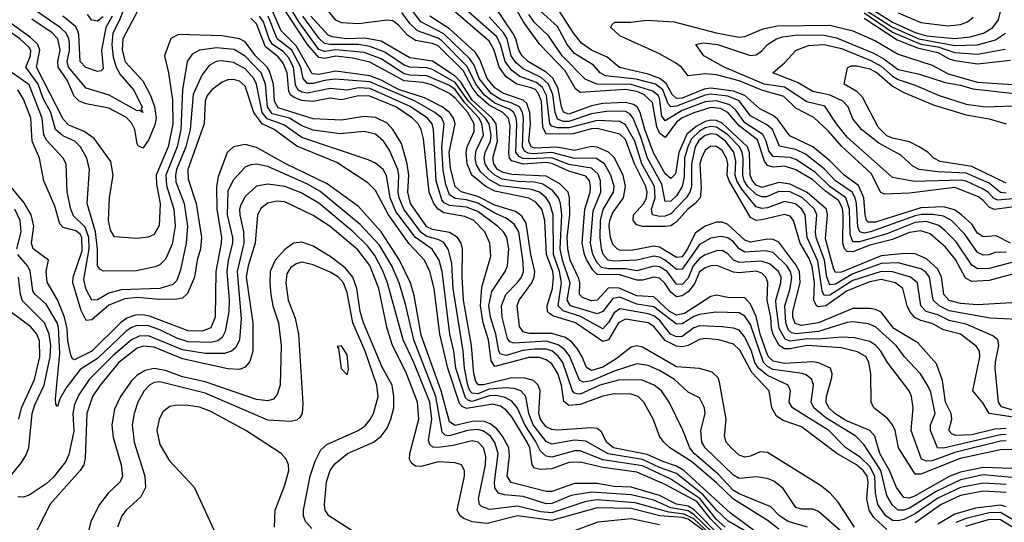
# Model space of a CAD drawing. Header units: inches. Extents: x 884549 to 1028252, y 526810 to 653624.
# Tile 1032 of 1056: x 1011536 to 1015004, y 637547 to 639317. Entities that reach past the tile are written whole.
import ezdxf

# ---------------------------------------------------------------- set-up
doc = ezdxf.new("R2010")
doc.units = ezdxf.units.IN
doc.header["$MEASUREMENT"] = 0
doc.layers.add('B0613', color=7, linetype='Continuous')

msp = doc.modelspace()

# ---------------------------------------------------------------- linework, layer by layer
at = {"layer": 'B0613', "color": 5}
for points, elevation in [([(1011908.8, 639370), (1011887.3, 639312.7), (1011864.9, 639270), (1011860.8, 639230), (1011865.5, 639185.5), (1011875.8, 639150), (1011890, 639124.4), (1011937.4, 639070), (1011967.5, 639010), (1011964.4, 639004.4), (1011970.1, 638989.9), (1011957.9, 638997.9), (1011950, 638995.8), (1011851.4, 639051.4), (1011770, 639076.3), (1011708.5, 639150), (1011703.7, 639170), (1011711.9, 639208.1), (1011712.1, 639232), (1011710.1, 639250.1), (1011700.7, 639270), (1011678.8, 639290), (1011591.9, 639350)], 2360), ([(1014590, 637522), (1014544.3, 637564.3), (1014528.2, 637590), (1014520.2, 637630), (1014525, 637690), (1014520.4, 637710), (1014508.4, 637728.4), (1014483.2, 637750), (1014414, 637790), (1014290, 637883.5), (1014225.4, 637905.4), (1014201.4, 637921.4), (1014185.5, 637950), (1014176.2, 638010), (1014114.8, 638074.8), (1014073, 638153), (1014050, 638174.6), (1013998.5, 638190), (1013950, 638194.4), (1013930, 638190.4), (1013890, 638170), (1013870, 638165.7), (1013850, 638167.5), (1013810, 638187.3), (1013770, 638236.5), (1013750, 638249.6), (1013670, 638263), (1013644.9, 638250), (1013610, 638190), (1013590, 638184.2), (1013493.9, 638250), (1013414.5, 638274.5), (1013402.3, 638282.3), (1013395.2, 638290), (1013394.6, 638310), (1013412.6, 638370), (1013416.6, 638410), (1013414.2, 638430), (1013391.8, 638490), (1013385.6, 638610), (1013374.9, 638650), (1013354.3, 638674.3), (1013329.2, 638689.2), (1013210, 638712.8), (1013178, 638730), (1013129.3, 638769.4), (1013112.7, 638810), (1013109, 638850), (1013112.6, 638870), (1013136.7, 638923.3), (1013136.4, 638950), (1013114.1, 638990), (1013070, 639040.7), (1013050, 639057.5), (1012987.5, 639087.5), (1012955.8, 639095.8), (1012890, 639102.4), (1012770, 639167.6), (1012710, 639181.9), (1012650, 639188.6), (1012610, 639180.8), (1012590, 639184), (1012550.4, 639230), (1012454.5, 639374.5)], 2280), ([(1015010, 637680), (1014930, 637685.4), (1014850, 637669.3), (1014770, 637631.7), (1014690, 637577), (1014650, 637557.2), (1014630, 637551.9), (1014610, 637553.2), (1014587.2, 637570), (1014558.5, 637610), (1014550.8, 637650), (1014548.4, 637710), (1014530, 637744.2), (1014496.2, 637776.3), (1014445.5, 637810), (1014385.6, 637870), (1014257.8, 637950), (1014246.5, 637970), (1014250.4, 638010), (1014242.4, 638030), (1014170, 638064), (1014138.3, 638090), (1014125.8, 638110), (1014113.6, 638150), (1014090, 638199.2), (1014070, 638223.7), (1014050, 638231), (1014010, 638236.1), (1013930, 638239.2), (1013910, 638232.5), (1013870, 638201.7), (1013850, 638200.1), (1013828, 638210), (1013790, 638259.1), (1013770, 638274.3), (1013750, 638281.8), (1013650, 638299.1), (1013630, 638285.4), (1013610, 638250.7), (1013590, 638228.9), (1013511.5, 638271.5), (1013450, 638291.5), (1013432.8, 638310), (1013444.6, 638390), (1013438, 638430), (1013416.7, 638490), (1013415, 638630), (1013403.4, 638670), (1013390.2, 638690.2), (1013367.3, 638710), (1013339.3, 638719.3), (1013230, 638732.1), (1013191.9, 638751.9), (1013160.1, 638780.1), (1013145.6, 638805.6), (1013140.8, 638830), (1013143.6, 638856.4), (1013170.3, 638910), (1013164.5, 638950), (1013154, 638970), (1013104.3, 639024.3), (1013070, 639071), (1013050, 639085), (1012970, 639119.9), (1012910, 639121.4), (1012890, 639126.3), (1012810, 639178.8), (1012750, 639201.3), (1012650, 639210.8), (1012610, 639204.9), (1012590, 639212), (1012520, 639310), (1012477.9, 639377.9)], 2260), ([(1015030, 637803.6), (1014990, 637802.5), (1014848.3, 637771.8), (1014710, 637716.8), (1014690, 637716.7), (1014631.2, 637810), (1014619.9, 637870), (1014610.6, 637890.6), (1014592.6, 637912.6), (1014544.3, 637950), (1014535.5, 637970), (1014533.4, 638070), (1014527, 638110), (1014517.3, 638130), (1014487.4, 638147.4), (1014430, 638161.9), (1014310, 638170.1), (1014250, 638158), (1014230, 638158.3), (1014211.4, 638170), (1014190, 638208.8), (1014184.3, 638230), (1014181.8, 638270), (1014168.6, 638330), (1014171.3, 638391.3), (1014164.6, 638410), (1014150, 638424.2), (1014130, 638431.5), (1014070, 638426.1), (1014050, 638428.4), (1013991.8, 638451.8), (1013970, 638450.6), (1013950, 638443.7), (1013930.8, 638429.2), (1013912.5, 638387.5), (1013890, 638359.2), (1013870, 638345.2), (1013850, 638341.6), (1013830, 638357.7), (1013808.8, 638388.8), (1013790, 638407.1), (1013770, 638410.2), (1013730, 638399.6), (1013710, 638399.8), (1013650, 638418.2), (1013570, 638420.4), (1013555.4, 638435.4), (1013533, 638473), (1013525.2, 638490), (1013517.8, 638530), (1013526.9, 638650), (1013545.8, 638710), (1013547.2, 638730), (1013543.1, 638750), (1013530, 638765.7), (1013470, 638784.3), (1013410, 638811), (1013390, 638813.9), (1013310, 638808.9), (1013270, 638820.5), (1013260.9, 638830), (1013258.7, 638850), (1013263.6, 638943.6), (1013258.2, 638970), (1013237.7, 638990), (1013190, 639015.7), (1013151.2, 639050), (1013130, 639078.8), (1013098.3, 639138.4), (1013010, 639224.6), (1012990, 639233.2), (1012930, 639243.4), (1012902.6, 639262.7), (1012870, 639298.1), (1012850, 639312.7), (1012830, 639315.8), (1012730, 639303.1), (1012670, 639306.7), (1012650, 639315.5), (1012607.3, 639367.3)], 2180), ([(1015010, 637856.5), (1014990, 637855.8), (1014790, 637808.4), (1014769.1, 637809.1), (1014743.5, 637870), (1014744.2, 637890), (1014760.2, 637930), (1014745.2, 638005.2), (1014733.9, 638030), (1014709.2, 638070), (1014653, 638130), (1014623.3, 638170), (1014550, 638235.5), (1014526.2, 638246.2), (1014470, 638253.3), (1014450, 638250.7), (1014350, 638218.8), (1014270, 638211.5), (1014254.7, 638214.7), (1014244, 638224), (1014234.2, 638250), (1014230.7, 638309.3), (1014250.3, 638370), (1014256.2, 638410), (1014251.3, 638430), (1014238.5, 638450), (1014190, 638497.2), (1014163.4, 638503.4), (1014090, 638498.1), (1014070.4, 638510.4), (1014050, 638534.6), (1014030, 638548.6), (1014006.2, 638553.8), (1013970, 638548.2), (1013930, 638525.2), (1013870, 638439), (1013850, 638438), (1013810, 638470.8), (1013790, 638480.8), (1013770, 638484.3), (1013710, 638469.8), (1013630, 638466.9), (1013608.3, 638470), (1013591.6, 638490), (1013585.4, 638510), (1013580.5, 638550), (1013581.4, 638610), (1013591.7, 638648.3), (1013627.5, 638710), (1013629.7, 638730), (1013618.5, 638770), (1013595.9, 638810), (1013565.7, 638830), (1013490, 638827.8), (1013410, 638849), (1013345.2, 638845.2), (1013327, 638847), (1013314.2, 638854.2), (1013307.1, 638870), (1013310.6, 638970.6), (1013307.1, 638990), (1013296.6, 639010), (1013270, 639023.8), (1013230, 639036), (1013197.3, 639057.3), (1013154.6, 639110), (1013136.8, 639156.8), (1013120.2, 639180.2), (1013030, 639267.3), (1012949.2, 639309.2), (1012897.8, 639377.8)], 2140), ([(1015117.3, 637917.3), (1014994.4, 637954.4), (1014983.5, 637970), (1014972.1, 638090), (1014972.3, 638112.3), (1014984.4, 638170), (1014981.6, 638190), (1014963.6, 638203.6), (1014870, 638245.5), (1014810, 638257.6), (1014770, 638277.4), (1014729.1, 638290), (1014709.5, 638310), (1014698.6, 638390), (1014673, 638410), (1014610, 638428.8), (1014570, 638430.8), (1014470, 638398.5), (1014390, 638347.5), (1014370, 638345.4), (1014361.9, 638361.9), (1014347, 638467), (1014309.2, 638550), (1014302.1, 638630), (1014291.3, 638650), (1014268.8, 638668.8), (1014230, 638677.1), (1014170, 638654.3), (1014150, 638651.9), (1014130, 638658.1), (1014079.9, 638719.9), (1014061.6, 638750), (1014056.6, 638770), (1014058.8, 638818.9), (1014051, 638851), (1014021.7, 638890), (1013990, 638912.9), (1013970, 638915.2), (1013950, 638909.6), (1013928.1, 638891.9), (1013915.3, 638870), (1013901.9, 638810), (1013902.7, 638730), (1013896.6, 638710), (1013883.2, 638690), (1013830, 638633.6), (1013810, 638625.4), (1013790, 638623.6), (1013764.5, 638630), (1013761, 638650), (1013774.9, 638690), (1013772.2, 638730), (1013727.7, 638810), (1013702.8, 638890), (1013670, 638946.7), (1013650, 638958.4), (1013570, 638962.5), (1013470, 638936.5), (1013430, 638936), (1013410, 638942.2), (1013403.7, 638950), (1013391.8, 639050), (1013378.1, 639078.1), (1013356.1, 639096.1), (1013297.4, 639117.4), (1013270, 639138), (1013246.3, 639170), (1013230.1, 639230.1), (1013216.5, 639256.5), (1013089.2, 639370)], 2060), ([(1015090, 638324.1), (1014910, 638312.6), (1014850, 638317.6), (1014810, 638328.3), (1014791, 638350), (1014782.7, 638410), (1014770, 638438.3), (1014730, 638474.7), (1014690, 638493.1), (1014654.1, 638494.1), (1014570, 638485.3), (1014430, 638428), (1014410, 638427), (1014402.1, 638442.1), (1014374, 638546), (1014381.7, 638630), (1014377.7, 638650), (1014309.1, 638709.1), (1014250, 638738.5), (1014210, 638744.4), (1014150, 638725.7), (1014130, 638735), (1014117.6, 638750), (1014109.5, 638770), (1014107, 638850), (1014099.5, 638870), (1014010, 638952.3), (1013990, 638961.8), (1013970, 638963.5), (1013950, 638958.9), (1013918.4, 638941.6), (1013885.9, 638914.1), (1013857.7, 638850), (1013845.7, 638774.3), (1013830, 638758), (1013810, 638774.9), (1013768.5, 638848.5), (1013737.9, 638930), (1013721.2, 638990), (1013710.5, 639010), (1013698.1, 639018.1), (1013670, 639025.8), (1013590, 639022), (1013550, 639013.4), (1013470, 638984.8), (1013451.8, 638991.8), (1013444.4, 639010), (1013433.2, 639073.2), (1013414.9, 639110), (1013390, 639132), (1013328.6, 639168.6), (1013305.6, 639190), (1013294, 639210), (1013283.8, 639250), (1013273.6, 639270), (1013210, 639363.7)], 2020), ([(1015050, 638426), (1014950, 638398.4), (1014890, 638394.9), (1014867.4, 638407.4), (1014832.3, 638472.3), (1014796.5, 638516.5), (1014742.7, 638562.7), (1014710, 638573.8), (1014670, 638567.3), (1014610, 638543.4), (1014530, 638523.1), (1014470, 638499.2), (1014450, 638500.9), (1014441.3, 638510), (1014434.9, 638530), (1014436.6, 638630), (1014433.6, 638653.6), (1014420.2, 638680.2), (1014373.7, 638713.7), (1014330, 638753.1), (1014270, 638788.7), (1014230, 638801.4), (1014190, 638797.7), (1014170, 638803.4), (1014159.4, 638819.4), (1014134.2, 638894.2), (1014070, 638943), (1014030, 638990.1), (1014004.4, 639004.4), (1013970, 639008), (1013910.5, 638989.5), (1013870, 638971.2), (1013850, 638956.6), (1013810, 638902.5), (1013790, 638917.5), (1013780.2, 638940.2), (1013765.5, 639025.5), (1013733.9, 639053.9), (1013710, 639064.7), (1013670, 639070.9), (1013510, 639060.4), (1013494.2, 639074.2), (1013457.6, 639137.6), (1013368.4, 639230), (1013310, 639310.5), (1013276.5, 639370)], 1980), ([(1015025.9, 638530), (1014975.8, 638555.8), (1014930, 638552.6), (1014910, 638565.4), (1014890, 638596.6), (1014853.7, 638630), (1014828.1, 638648.1), (1014790, 638658.5), (1014710, 638654.2), (1014550, 638603.9), (1014524.1, 638604.1), (1014518.4, 638610), (1014513.6, 638630), (1014509.2, 638690), (1014490, 638733.3), (1014439.7, 638770), (1014390, 638820.2), (1014330, 638870), (1014248.7, 638908.7), (1014206.3, 638966.3), (1014190, 638979.5), (1014143, 639003), (1014090, 639050), (1014050, 639065.6), (1013970, 639076.2), (1013947, 639073), (1013870, 639041.3), (1013850, 639039.5), (1013834.2, 639054.2), (1013812.9, 639092.9), (1013790.3, 639110.3), (1013750, 639125.7), (1013648.9, 639148.9), (1013605.5, 639185.5), (1013550, 639210.4), (1013514.8, 639234.8), (1013488.3, 639268.3), (1013410.8, 639390)], 1920), ([(1014470, 639380.4), (1014610, 639291.2), (1014702.6, 639250), (1014830, 639226.4), (1014910, 639228.5), (1014973.2, 639246.8), (1015007.9, 639270)], 1960), ([(1014483.6, 639390), (1014610, 639309), (1014690, 639271.7), (1014730, 639260.4), (1014830, 639250.5), (1014883.5, 639256.5), (1014930.1, 639269.9), (1014963.3, 639290), (1014983.5, 639316.5), (1015001.1, 639390)], 1980), ([(1011952.5, 639350), (1011900.2, 639250), (1011897.4, 639210), (1011908.3, 639168.3), (1011970, 639101.9), (1011997.5, 639050), (1012011.4, 639011.4), (1012016.6, 638970), (1012012.9, 638947.1), (1011990, 638892.5), (1011970, 638865.2), (1011953.4, 638873.4), (1011950, 638879.6), (1011941.4, 638930), (1011931.8, 638951.8), (1011912.8, 638972.8), (1011850, 639005.3), (1011770, 639020.6), (1011746.1, 639030), (1011727.9, 639047.9), (1011704, 639104), (1011672.4, 639150), (1011670.3, 639170), (1011678.5, 639210), (1011670.9, 639250), (1011651.4, 639271.4), (1011579.6, 639319.6)], 2380), ([(1011862, 639330), (1011839.6, 639290), (1011824.8, 639210), (1011830, 639144.7), (1011823.1, 639136.9), (1011810, 639135.2), (1011769.4, 639149.4), (1011750, 639170), (1011744.9, 639264.9), (1011740.3, 639280.3), (1011733, 639293), (1011688.7, 639330)], 2340), ([(1011830, 639327.2), (1011810, 639312.5), (1011790, 639315.3), (1011775.6, 639335.6)], 2320), ([(1014310.4, 637530.4), (1014243.1, 637550), (1014212.8, 637570), (1014182.1, 637602.1), (1014070, 637647.2), (1014050, 637659.1), (1013996.7, 637716.7), (1013911.7, 637790), (1013896.4, 637810), (1013871.9, 637871.9), (1013823.5, 637970), (1013796.8, 638010), (1013770.6, 638030.6), (1013728.1, 638048.1), (1013650, 638048.8), (1013579.4, 638030), (1013510, 637998), (1013499.7, 637999.7), (1013490, 638001.8), (1013483.6, 638010), (1013449.2, 638110), (1013432.7, 638132.7), (1013410.6, 638150.6), (1013390, 638156.7), (1013350, 638157.5), (1013308.1, 638151.9), (1013250, 638135.2), (1013230, 638139.1), (1013223.8, 638150), (1013213.8, 638210), (1013194.8, 638270), (1013189.1, 638310.9), (1013199.7, 638360.3), (1013246.2, 638430), (1013254, 638450), (1013259.3, 638510), (1013252.1, 638550), (1013240.1, 638570), (1013219.3, 638590), (1013150, 638642.3), (1013110, 638656.9), (1013050, 638662.5), (1013031.8, 638671.8), (1013023.2, 638683.2), (1013003.4, 638750), (1012993.3, 638930), (1012988.6, 638950), (1012972.7, 638970), (1012911.8, 639011.8), (1012770, 639075.2), (1012730, 639077.3), (1012689.5, 639069.5), (1012630, 639075.4), (1012550, 639058), (1012530, 639061.7), (1012515.6, 639070), (1012507.6, 639087.6), (1012500.3, 639150), (1012483.5, 639183.5), (1012464.8, 639204.8), (1012427, 639230), (1012414.5, 639250), (1012395.3, 639310), (1012381.5, 639330)], 2360), ([(1014435.2, 637510), (1014350, 637585.8), (1014330, 637592.9), (1014290, 637593.5), (1014270, 637599.9), (1014225.7, 637665.7), (1014192.3, 637692.3), (1014170, 637701.2), (1014130, 637707.6), (1014070, 637701.6), (1014050, 637713.2), (1013950, 637808.9), (1013939.1, 637830), (1013935.5, 637870), (1013950.3, 637930), (1013947.7, 637950), (1013930, 637985.5), (1013890, 638005.9), (1013842.2, 638050), (1013790, 638081.5), (1013750, 638099.2), (1013710, 638105.8), (1013630, 638079.5), (1013550, 638045.5), (1013520.9, 638040.9), (1013507.6, 638047.6), (1013472.9, 638132.9), (1013455.4, 638155.4), (1013432.5, 638172.5), (1013390, 638185), (1013277.5, 638177.5), (1013262.3, 638182.3), (1013254.4, 638194.4), (1013235.6, 638270), (1013233.4, 638310), (1013248.6, 638350), (1013290, 638392), (1013303.8, 638410), (1013311, 638429), (1013310, 638463), (1013294, 638570), (1013277.4, 638597.4), (1013250, 638618.4), (1013210, 638635.3), (1013150, 638671.5), (1013110, 638683.3), (1013070, 638687.4), (1013050, 638700.7), (1013036.8, 638736.8), (1013027.5, 638787.5), (1013023.6, 638870), (1013031.8, 638950), (1013022.8, 638970), (1012998.8, 638990), (1012928.9, 639030), (1012770, 639098.1), (1012647.8, 639107.8), (1012610, 639103.4), (1012570, 639092.1), (1012550, 639092.2), (1012534.2, 639110), (1012527, 639150), (1012494.7, 639210), (1012443.5, 639250), (1012411.2, 639330)], 2340), ([(1014476.5, 637530), (1014418.6, 637618.6), (1014390.3, 637650.3), (1014356.8, 637676.8), (1014170, 637793.5), (1014144.2, 637795.8), (1014110, 637780.2), (1014090, 637776.8), (1014070, 637784.1), (1014041.6, 637810), (1014024.4, 637830), (1014019, 637850), (1014024.9, 637910), (1014001.1, 638041.1), (1013995.7, 638055.7), (1013975.6, 638075.6), (1013930, 638088.6), (1013850, 638094.6), (1013730, 638163.4), (1013710, 638168.7), (1013690, 638164.5), (1013637.3, 638122.7), (1013590, 638093.4), (1013550, 638081.3), (1013532.7, 638092.7), (1013517.8, 638130), (1013499.8, 638159.8), (1013481.3, 638181.3), (1013458.1, 638198.1), (1013410, 638211.6), (1013332, 638212), (1013310, 638217.6), (1013296.3, 638236.3), (1013288.7, 638310), (1013294.9, 638330), (1013339.8, 638390), (1013348.3, 638410), (1013350.3, 638430), (1013336.6, 638490), (1013320.5, 638600.5), (1013304.9, 638624.9), (1013282.2, 638642.2), (1013210, 638664.5), (1013150, 638695.1), (1013091.2, 638711.2), (1013070.6, 638730), (1013053.9, 638793.9), (1013048.8, 638850), (1013070.1, 638950), (1013064.4, 638970), (1013050.5, 638990), (1013024.2, 639010), (1012961.7, 639041.7), (1012870, 639071.1), (1012810, 639104.1), (1012770, 639119.2), (1012650, 639136.2), (1012590, 639124.2), (1012566.3, 639126.3), (1012510, 639224.7), (1012457.8, 639277.8), (1012427.2, 639347.2)], 2320), ([(1015030, 637705.3), (1014930, 637713.8), (1014850, 637697.2), (1014763.8, 637656.2), (1014670, 637597.1), (1014650, 637589.7), (1014629.9, 637590), (1014610, 637607.1), (1014590, 637641.8), (1014569, 637730), (1014510, 637820.6), (1014481.1, 637850), (1014375, 637915), (1014333.4, 637950), (1014323.4, 637970), (1014332.4, 638030), (1014325.5, 638050), (1014306.4, 638066.4), (1014291.8, 638071.8), (1014190, 638085.4), (1014170, 638096.2), (1014156.4, 638110), (1014110, 638243.4), (1014090, 638273.2), (1014070, 638285.3), (1013987.5, 638287.5), (1013930, 638279.2), (1013910, 638272), (1013870, 638246), (1013850, 638244.5), (1013770, 638306.4), (1013710, 638315.8), (1013650, 638340.5), (1013624.7, 638335.3), (1013590, 638289.4), (1013570, 638281), (1013476.5, 638310), (1013464, 638330), (1013475.5, 638390), (1013447.9, 638470), (1013440.2, 638510), (1013446, 638630), (1013441.2, 638670), (1013434.1, 638690), (1013414.5, 638714.5), (1013378.5, 638738.5), (1013350, 638745.3), (1013290, 638747), (1013235.8, 638755.8), (1013209.3, 638769.3), (1013188.6, 638788.6), (1013175.5, 638810), (1013172.3, 638830), (1013175.3, 638850), (1013194.6, 638890), (1013197.1, 638910), (1013189.5, 638950), (1013176.7, 638970), (1013117.2, 639030), (1013070, 639095.7), (1012990, 639141.4), (1012970, 639147.8), (1012910, 639149.7), (1012890, 639156.9), (1012822.8, 639202.8), (1012770, 639223.2), (1012730, 639229.5), (1012630, 639229.6), (1012610, 639233.6), (1012591.3, 639251.3), (1012533.4, 639330)], 2240), ([(1015030, 637737.2), (1014930, 637740), (1014850, 637723.4), (1014810, 637708.8), (1014690, 637640.3), (1014670, 637631.7), (1014650, 637634.7), (1014623.9, 637670), (1014599.7, 637730), (1014566, 637790), (1014548.2, 637850), (1014530, 637870.3), (1014445.5, 637905.5), (1014406.6, 637930), (1014385.7, 637950), (1014376.9, 637970), (1014378.2, 637990), (1014396.8, 638056.8), (1014398.2, 638070), (1014391.3, 638090), (1014350, 638108.7), (1014330, 638112), (1014230, 638106.2), (1014190, 638114.5), (1014173.8, 638130), (1014166.5, 638146.5), (1014143.6, 638210), (1014130, 638272.5), (1014110, 638314.9), (1014090, 638337.5), (1014030, 638339.3), (1013990, 638346.8), (1013970, 638342.2), (1013878, 638282), (1013850, 638276.6), (1013825.3, 638290), (1013770, 638340.7), (1013710, 638345.3), (1013647.9, 638372.1), (1013610, 638373.4), (1013570, 638328.9), (1013550, 638326.9), (1013518.7, 638338.7), (1013507.9, 638350), (1013509.1, 638390), (1013505.2, 638405.2), (1013474.8, 638470), (1013466.7, 638510), (1013464.5, 638550), (1013474.4, 638630), (1013473, 638690), (1013468.3, 638710), (1013438.8, 638738.8), (1013390, 638766.6), (1013270, 638771.8), (1013238.5, 638778.5), (1013219.4, 638790), (1013205.8, 638810), (1013202.4, 638830), (1013219, 638890), (1013213.9, 638950), (1013200.6, 638970), (1013130, 639033.9), (1013090, 639096.8), (1013070, 639117.9), (1012990, 639171.5), (1012910, 639183.2), (1012810, 639241.5), (1012751.8, 639251.8), (1012686.8, 639250), (1012636.6, 639256.6), (1012622.4, 639262.4), (1012561.7, 639330)], 2220), ([(1015010, 637834.2), (1014990, 637832.4), (1014830, 637793.5), (1014750, 637763.3), (1014730, 637762.4), (1014712.5, 637770), (1014675.8, 637870), (1014683.2, 637950), (1014677.6, 637990), (1014669.1, 638010), (1014592.7, 638110), (1014569.3, 638150), (1014551.5, 638170), (1014530, 638183.4), (1014476.3, 638196.3), (1014430, 638198.9), (1014350, 638191.7), (1014310, 638193.4), (1014250, 638185.1), (1014232.1, 638192.1), (1014210.6, 638230), (1014200.1, 638310), (1014199, 638330), (1014217.3, 638390), (1014217.6, 638410), (1014208.2, 638430), (1014176.9, 638456.9), (1014147.2, 638467.2), (1014070, 638462.7), (1014050.8, 638470.8), (1014030, 638492.9), (1014010, 638504.6), (1013990, 638503.6), (1013950, 638488.8), (1013930, 638475.7), (1013908.4, 638450), (1013890, 638406.5), (1013870, 638384.2), (1013850, 638386), (1013816.2, 638430), (1013790, 638446.4), (1013770, 638448.9), (1013710, 638432.6), (1013670, 638439.8), (1013610, 638439.5), (1013585.1, 638445.1), (1013570, 638461.3), (1013555.2, 638490), (1013546.9, 638530), (1013556.3, 638643.6), (1013583.5, 638710), (1013582.4, 638750), (1013573.1, 638773.1), (1013550, 638793.9), (1013470, 638807.5), (1013410.3, 638830.3), (1013326.8, 638826.8), (1013308.3, 638828.3), (1013295.3, 638835.3), (1013284.2, 638850), (1013287.3, 638950), (1013285.4, 638970), (1013276.1, 638990), (1013261.6, 639001.6), (1013210, 639023.1), (1013174.9, 639050), (1013142.5, 639090), (1013112.3, 639152.3), (1013023.1, 639243.1), (1013010, 639252.5), (1012937.5, 639277.5), (1012910, 639303.5), (1012882.6, 639342.6)], 2160), ([(1015010, 637877.2), (1014970, 637875.1), (1014890, 637854.8), (1014833.3, 637853.3), (1014819, 637859), (1014808.7, 637870), (1014819.2, 637910), (1014816.6, 637930), (1014797, 637970), (1014786.5, 638046.5), (1014765.1, 638105.1), (1014699.3, 638179.3), (1014615, 638230), (1014570, 638287.3), (1014550, 638297.2), (1014530, 638299.9), (1014470, 638300.6), (1014350, 638249.2), (1014290, 638239.7), (1014267.2, 638247.2), (1014259.4, 638270), (1014259.4, 638290), (1014285.3, 638390), (1014282.1, 638430), (1014270, 638453.5), (1014210, 638533.9), (1014190, 638543.7), (1014170, 638544.1), (1014110, 638533.4), (1014090, 638541), (1014030, 638595.9), (1014010, 638603.6), (1013990, 638604.2), (1013950, 638590.4), (1013915, 638565), (1013888.7, 638510), (1013870, 638482.3), (1013850, 638479.2), (1013790, 638515.9), (1013770, 638520.1), (1013690, 638504.5), (1013650, 638505.3), (1013640.5, 638510), (1013625.8, 638525.8), (1013617.3, 638550), (1013612.4, 638590), (1013614.7, 638610), (1013624.5, 638635.5), (1013663.3, 638690), (1013669.6, 638730), (1013661.8, 638770), (1013630, 638831.8), (1013610.5, 638850.5), (1013570, 638868.7), (1013550, 638870.8), (1013490, 638856.6), (1013427.8, 638867.8), (1013350, 638864.6), (1013337.3, 638870), (1013329.3, 638890), (1013334.8, 638950), (1013332.6, 638990), (1013321.9, 639021.9), (1013310, 639033.5), (1013238.3, 639058.3), (1013210, 639077.3), (1013182.7, 639110), (1013156.8, 639176.8), (1013141.2, 639201.2), (1013050, 639284.6), (1012980.8, 639330)], 2120), ([(1015050, 637915), (1014950.3, 637930.3), (1014927.8, 637967.8), (1014893.4, 638010), (1014918.2, 638130), (1014916.1, 638150), (1014906, 638166), (1014850, 638209.9), (1014790, 638225.3), (1014750, 638247.2), (1014710, 638257.6), (1014688.6, 638268.6), (1014670.7, 638290), (1014661.9, 638310), (1014646.4, 638370), (1014621, 638390), (1014570, 638402.8), (1014530, 638394.3), (1014450, 638361.9), (1014375.1, 638310), (1014350, 638306.4), (1014342.1, 638310), (1014332.7, 638330), (1014335.5, 638390), (1014327.5, 638447.5), (1014316.3, 638476.3), (1014285.4, 638530), (1014261.7, 638610), (1014250, 638624.8), (1014230, 638631.4), (1014150, 638612.5), (1014130, 638610.6), (1014110, 638620.1), (1014034.8, 638750), (1014028.3, 638770), (1014030, 638810), (1014025.4, 638830), (1014010, 638856.2), (1013990, 638870.7), (1013970, 638871.7), (1013950, 638857.6), (1013937, 638830), (1013932.2, 638810), (1013936.3, 638723.7), (1013932.3, 638690), (1013915.2, 638670), (1013888.9, 638650), (1013850, 638605.4), (1013830, 638590.9), (1013811.2, 638588.8), (1013730, 638588.7), (1013710, 638595), (1013697, 638610), (1013698.6, 638630), (1013734.7, 638670), (1013744.4, 638690), (1013745.8, 638710), (1013741.2, 638730), (1013701.5, 638810), (1013670, 638895.3), (1013650, 638914.4), (1013570, 638933.5), (1013550, 638933.2), (1013485.1, 638914.9), (1013390, 638914.6), (1013379.2, 638939.2), (1013374, 639030), (1013360.7, 639060.7), (1013351.2, 639071.2), (1013337.4, 639077.4), (1013287.3, 639090), (1013250, 639116.2), (1013224.6, 639150), (1013207.7, 639210), (1013190, 639241.4), (1013056.4, 639356.4)], 2080), ([(1015050, 638261.4), (1014954.3, 638265.7), (1014810, 638291.5), (1014774.9, 638310), (1014753.6, 638330), (1014740.7, 638410), (1014728, 638428), (1014710, 638439.8), (1014630, 638460.8), (1014570, 638458.1), (1014470, 638422.4), (1014410, 638386.4), (1014390, 638383.9), (1014379.1, 638410), (1014370.6, 638470.6), (1014340.9, 638550), (1014338.7, 638570), (1014344.1, 638630), (1014335, 638650), (1014292.7, 638690), (1014250, 638711.2), (1014210, 638712.5), (1014166.2, 638693.8), (1014150, 638693), (1014130, 638701.6), (1014100.2, 638730), (1014087.7, 638750), (1014083.2, 638770), (1014084.3, 638830), (1014080.8, 638850), (1014071, 638870), (1014030, 638912.1), (1013990, 638938.9), (1013970, 638941.6), (1013950, 638936.9), (1013930, 638925.1), (1013902.8, 638897.2), (1013889.2, 638870), (1013877.4, 638830), (1013876.3, 638763.7), (1013869.1, 638730), (1013850, 638696.4), (1013830, 638678), (1013810, 638676.8), (1013798.4, 638738.4), (1013747.7, 638830), (1013723.6, 638903.6), (1013696.4, 638970), (1013685.4, 638985.4), (1013670, 638993.8), (1013610, 638995.5), (1013550, 638986.1), (1013470, 638958.7), (1013450, 638959), (1013430, 638967.3), (1013422.2, 638990), (1013413.6, 639053.6), (1013398.9, 639090), (1013373.4, 639113.4), (1013310, 639143.9), (1013285.1, 639165.1), (1013266.8, 639190), (1013253.5, 639250), (1013241.8, 639270), (1013190, 639327)], 2040), ([(1015030, 638462.5), (1014950, 638441), (1014910, 638439.3), (1014890, 638453.2), (1014834.8, 638534.8), (1014795, 638575), (1014772.8, 638592.8), (1014730, 638606.3), (1014690, 638603), (1014590, 638562.5), (1014494.5, 638534.5), (1014470, 638534.5), (1014461.1, 638561.1), (1014459.2, 638650), (1014445.4, 638690), (1014389.6, 638729.6), (1014339, 638779), (1014270, 638824.7), (1014250, 638831.8), (1014190, 638835.6), (1014175.2, 638855.2), (1014165.5, 638890), (1014153.3, 638913.3), (1014090, 638953.7), (1014058.5, 638998.5), (1014037.6, 639017.6), (1013990, 639031.5), (1013950, 639027.6), (1013870, 638998), (1013810, 638960.5), (1013797.4, 638977.4), (1013790, 639040.7), (1013785.4, 639050), (1013765.8, 639065.8), (1013690, 639089.2), (1013569.1, 639090), (1013527.6, 639107.6), (1013447, 639190), (1013399.4, 639259.4), (1013350, 639307.8), (1013330, 639335.4)], 1960), ([(1015010, 638498.5), (1014970, 638497.8), (1014950, 638488.7), (1014930, 638488), (1014910, 638497.6), (1014863.5, 638563.5), (1014817.9, 638610), (1014790, 638624.9), (1014751.7, 638631.7), (1014711.6, 638631.6), (1014690, 638626.7), (1014532.3, 638570), (1014510, 638564.9), (1014494.9, 638570), (1014488.2, 638588.2), (1014483.3, 638670), (1014479.1, 638690), (1014468.4, 638710), (1014410, 638749.8), (1014370, 638792), (1014303.4, 638843.4), (1014270, 638860), (1014212.4, 638872.4), (1014187.2, 638930), (1014167.5, 638947.5), (1014110, 638978.9), (1014070, 639030.9), (1014030, 639047.6), (1013970, 639054.7), (1013950, 639051.4), (1013850, 639012.3), (1013830, 639010.4), (1013820.7, 639020.7), (1013801, 639070), (1013775.2, 639090), (1013707.6, 639107.6), (1013599.9, 639119.9), (1013581.1, 639130), (1013557, 639157), (1013490, 639198.5), (1013464.8, 639230), (1013430, 639293.7), (1013370, 639347.8)], 1940), ([(1014510, 639341.2), (1014610, 639273.8), (1014710, 639231.5), (1014770, 639221.3), (1014830, 639201.4), (1014910, 639195.7), (1015006.6, 639213.4)], 1940), ([(1014510, 639322.9), (1014626.8, 639246.8), (1014697.9, 639217.9), (1014770, 639202.1), (1014810, 639179.7), (1014830, 639173.6), (1014910, 639161.4), (1015025.3, 639174.7)], 1920), ([(1014630, 639341.5), (1014710, 639307.3), (1014804.7, 639295.3), (1014850, 639300.5), (1014874.3, 639310), (1014894.3, 639325.7)], 2020), ([(1014137.1, 637490), (1014030.9, 637550.9), (1013990, 637589.4), (1013943.4, 637643.4), (1013850, 637719.2), (1013790, 637740), (1013730, 637768), (1013608.4, 637788.4), (1013530, 637832.7), (1013490, 637836.3), (1013410, 637822.9), (1013390, 637831.2), (1013344.9, 637890), (1013329.3, 637930), (1013319.2, 637990), (1013301.7, 638010), (1013278.3, 638018.3), (1013250, 638021), (1013190, 638015.7), (1013150, 638000.2), (1013130, 638001.6), (1013122, 638010), (1013114.1, 638030), (1013102.6, 638090), (1013098.2, 638150), (1013062.8, 638370), (1013058.1, 638458.1), (1013047, 638507), (1013030, 638532.1), (1013010, 638542.9), (1012970, 638553.5), (1012950, 638567.4), (1012889.6, 638650), (1012873.1, 638690), (1012869.8, 638710), (1012871.9, 638770), (1012868.3, 638790), (1012838.3, 638858.3), (1012817.9, 638890), (1012790, 638913.6), (1012750, 638923.6), (1012665.1, 638914.9), (1012570, 638928), (1012530, 638942.9), (1012486.3, 638970), (1012425.9, 638985.9), (1012409.5, 639010), (1012401.6, 639090), (1012386.3, 639130), (1012330, 639189.3), (1012291.8, 639211.8), (1012230, 639218.3), (1012169.8, 639210.2), (1012143.7, 639196.3), (1012125.7, 639170), (1012109.6, 639070.4), (1012103.6, 638930), (1012091.2, 638870), (1012050.7, 638770), (1012053.4, 638733.4), (1012079.7, 638650), (1012084, 638590), (1012073.7, 638526.3), (1012050, 638473.7), (1012030, 638454.5), (1012013.3, 638446.7), (1011947.7, 638432.3), (1011831.5, 638431.5), (1011818.5, 638438.5), (1011810, 638450), (1011811, 638509), (1011803.8, 638570), (1011773.8, 638670), (1011782.2, 638790), (1011772.7, 638830), (1011750.7, 638870), (1011730.4, 638890), (1011688.2, 638908.2), (1011662.4, 638930), (1011646.7, 638990), (1011619.7, 639039.7), (1011601.1, 639090), (1011558.1, 639150), (1011574.3, 639190), (1011575.5, 639210), (1011570, 639219.8), (1011537.2, 639250), (1011474.4, 639294.4)], 2440), ([(1014133.3, 637510), (1014039.7, 637579.7), (1013874.8, 637730), (1013850, 637744.9), (1013800.9, 637760.9), (1013745.7, 637785.7), (1013627.1, 637810), (1013602.7, 637830), (1013585.5, 637865.5), (1013570, 637877.7), (1013550, 637880.2), (1013430, 637871.7), (1013410, 637874.5), (1013390, 637883.5), (1013370, 637908.9), (1013364.1, 637930), (1013369.7, 638010), (1013362.8, 638030), (1013346.2, 638046.2), (1013315.3, 638055.3), (1013270, 638055.7), (1013170, 638031), (1013151.8, 638031.8), (1013143, 638043), (1013135.8, 638070), (1013127.6, 638170), (1013099.7, 638330), (1013094.6, 638410), (1013095.9, 638510), (1013091, 638530), (1013078.1, 638550), (1013050, 638567.2), (1012990, 638578.5), (1012970, 638587.8), (1012912.9, 638670), (1012903, 638710), (1012907.2, 638770), (1012900.8, 638810), (1012880.9, 638880.9), (1012850.7, 638930), (1012830, 638953), (1012790, 638973), (1012750, 638976.6), (1012670, 638963.5), (1012570, 638968.3), (1012447.2, 639007.2), (1012434.2, 639030), (1012430.7, 639090), (1012416.1, 639136.1), (1012408, 639150), (1012366.4, 639190), (1012330, 639239.4), (1012310, 639250), (1012250, 639260.1), (1012095.5, 639264.5), (1012068.5, 639251.5), (1012046.6, 639190), (1012060.8, 639130), (1012075.1, 639035.1), (1012075.3, 638950), (1012058.9, 638870), (1012017.2, 638770), (1012018, 638738), (1012031.6, 638668.4), (1012027.3, 638592.7), (1012010, 638560.2), (1011989, 638551), (1011950, 638546.9), (1011870, 638552.3), (1011856.1, 638576.1), (1011849.3, 638610), (1011852.5, 638690), (1011865.7, 638770), (1011857.3, 638817.3), (1011798.7, 638898.7), (1011763.8, 638923.8), (1011710, 638945.8), (1011690, 638966.8), (1011595.9, 639150), (1011606.9, 639210), (1011599.9, 639230), (1011574.6, 639254.6), (1011490, 639315.3)], 2420), ([(1014210, 637522.8), (1014171.8, 637551.8), (1014050, 637628.3), (1013990, 637686.5), (1013901.9, 637761.9), (1013826.6, 637810), (1013804.9, 637830), (1013789.5, 637850), (1013768.2, 637908.2), (1013733.9, 637970), (1013714.5, 637990), (1013690, 637998.4), (1013630, 637999.4), (1013590, 637991), (1013510, 637961.7), (1013470, 637958.9), (1013452.9, 637972.9), (1013444.6, 638030), (1013431.8, 638071.8), (1013410, 638104.7), (1013390, 638119.3), (1013367, 638127), (1013330, 638127.6), (1013210, 638096.1), (1013196.4, 638116.4), (1013186.9, 638190), (1013169.1, 638249.1), (1013159, 638310), (1013164.3, 638375.7), (1013195.1, 638484.9), (1013191.9, 638530), (1013174.3, 638570), (1013135.7, 638610), (1013104.4, 638624.4), (1013030, 638637.3), (1013009.7, 638649.7), (1012994.6, 638670), (1012978.8, 638710), (1012958.1, 638898.1), (1012950.8, 638930), (1012940.3, 638950), (1012920.1, 638970), (1012861.4, 639010), (1012770, 639047.8), (1012730, 639049), (1012670, 639035.5), (1012630, 639040.5), (1012570, 639029.3), (1012530, 639033.2), (1012503.1, 639043.1), (1012491.2, 639051.2), (1012484.6, 639064.6), (1012478.7, 639130), (1012464.1, 639164.1), (1012446.5, 639186.5), (1012402.2, 639222.2), (1012370, 639302.8), (1012350, 639322.2)], 2380), ([(1015030, 638657), (1014968.7, 638648.7), (1014950, 638657.2), (1014930, 638681), (1014912.8, 638692.8), (1014830, 638725.8), (1014670, 638706.8), (1014582.4, 638702.4), (1014568.8, 638708.8), (1014535.3, 638775.3), (1014430, 638871.7), (1014385, 638925), (1014332.6, 638972.6), (1014270, 639005.5), (1014227.2, 639047.2), (1014150, 639068.5), (1014070, 639101.8), (1013990, 639123), (1013950, 639126.7), (1013890, 639119.1), (1013867.1, 639150), (1013845.7, 639165.7), (1013790, 639197.3), (1013650, 639259.9), (1013618.8, 639290), (1013621.4, 639298.6), (1013631.8, 639308.2), (1013688.5, 639308.5), (1013744.6, 639315.4), (1013841.6, 639310), (1013989.5, 639270.5), (1014070, 639255.1), (1014090, 639257.6), (1014154.6, 639285.4), (1014204.4, 639295.6), (1014390, 639297.9), (1014470, 639277.7), (1014550, 639242.4), (1014630, 639196), (1014750, 639157.1), (1014806.3, 639126.3), (1014910, 639096.8), (1015050, 639088)], 1880), ([(1015047.1, 638687.1), (1014981.3, 638681.3), (1014967.1, 638687.1), (1014948.6, 638708.6), (1014930, 638720.5), (1014870, 638748.1), (1014852.1, 638752.1), (1014687.6, 638747.6), (1014610, 638760.9), (1014450, 638903.3), (1014412.9, 638950), (1014372.2, 639012.2), (1014308, 639028), (1014230, 639079.3), (1014158.7, 639090), (1014016.9, 639150), (1013946, 639190), (1013917.4, 639230), (1013944.3, 639235.7), (1013994.3, 639230), (1014110, 639191.6), (1014130, 639193.4), (1014150, 639207), (1014170.4, 639230), (1014201.5, 639250), (1014222.9, 639257.1), (1014275.9, 639264.1), (1014370, 639262.3), (1014413.3, 639253.3), (1014540.8, 639200.9), (1014579.5, 639179.5), (1014630, 639142.1), (1014705, 639125), (1014795.7, 639095.7), (1014850, 639086.8), (1014893.6, 639073.6), (1015050, 639056.4)], 1860), ([(1015010, 638706.4), (1014990, 638708.7), (1014950, 638742), (1014870, 638777.2), (1014770, 638781.6), (1014703.7, 638790), (1014681.3, 638801.3), (1014639.7, 638839.7), (1014562.6, 638882.6), (1014500.8, 638930), (1014470, 638968.4), (1014454.3, 639010), (1014435.2, 639030), (1014390.9, 639050.9), (1014330, 639064.1), (1014275.7, 639095.7), (1014189.1, 639130), (1014230, 639164.8), (1014270.5, 639210), (1014313.9, 639226.1), (1014370, 639230.4), (1014430, 639216.3), (1014534, 639174), (1014570, 639153.4), (1014610, 639118.2), (1014630, 639106.4), (1014690, 639086.8), (1014774.7, 639050), (1014870, 639019.4), (1014938, 639010), (1015065.2, 639014.8)], 1840), ([(1014020.5, 637530), (1013990, 637557.3), (1013931.5, 637631.5), (1013830, 637699.7), (1013730, 637745.6), (1013590, 637767.7), (1013510, 637799.3), (1013490, 637799.3), (1013410, 637776.6), (1013390, 637779.7), (1013370, 637797.9), (1013352.9, 637832.9), (1013315.3, 637890), (1013289.6, 637949.6), (1013270, 637973.3), (1013246.2, 637986.2), (1013213.6, 637993.6), (1013190, 637992.3), (1013130, 637973), (1013116.7, 637976.7), (1013105.9, 637985.9), (1013072.5, 638090), (1013065.4, 638150), (1013051.2, 638210), (1013023.9, 638430), (1013013.8, 638470), (1012988.7, 638508.7), (1012929.8, 638549.8), (1012861.6, 638641.6), (1012841.4, 638690), (1012828.4, 638768.4), (1012816, 638790), (1012790, 638811.9), (1012764.1, 638824.1), (1012530, 638902.8), (1012467.2, 638947.2), (1012407.9, 638967.9), (1012390.4, 638990.4), (1012370, 639090), (1012361.1, 639110), (1012330, 639143.6), (1012290, 639167), (1012247.2, 639172.8), (1012228.6, 639170), (1012203.9, 639156.1), (1012178, 639122), (1012146.8, 639053.2), (1012136.6, 638930), (1012121.7, 638870), (1012088.7, 638790), (1012084.7, 638770), (1012086.7, 638746.6), (1012115.8, 638670), (1012127.3, 638590), (1012123.1, 638530), (1012103.2, 638436.8), (1012090, 638398.6), (1012075.2, 638384.8), (1012030.3, 638370), (1011893.9, 638366.1), (1011850, 638354.7), (1011810, 638331), (1011790, 638328.9), (1011770, 638367), (1011762.2, 638402.2), (1011781, 638510), (1011779.6, 638550), (1011767.1, 638587.1), (1011726.3, 638626.3), (1011716.2, 638650), (1011704, 638710), (1011700.4, 638810), (1011689.5, 638830), (1011631.9, 638891.9), (1011621.3, 638910), (1011615.2, 638970), (1011570, 639088.1), (1011509.4, 639130)], 2460), ([(1015010, 638741.1), (1014890, 638800.5), (1014778.4, 638818.4), (1014755.2, 638830), (1014735.7, 638850), (1014704.6, 638870), (1014670, 638886.9), (1014610, 638900), (1014590, 638908.6), (1014559.3, 638939.3), (1014504.9, 639044.9), (1014484.1, 639064.1), (1014440.4, 639090), (1014451.8, 639148.2), (1014464.7, 639155.3), (1014484.7, 639155.3), (1014530, 639144.5), (1014556.7, 639130), (1014610, 639083.5), (1014650, 639060.8), (1014756.5, 639016.5), (1014870, 638981.7), (1014950, 638968), (1015010.2, 638950)], 1820), ([(1014010, 637518.4), (1013970, 637558), (1013920.6, 637620.6), (1013810, 637680.2), (1013710, 637723.4), (1013590, 637740.1), (1013510, 637758.5), (1013470, 637757.4), (1013410, 637735), (1013370, 637733.1), (1013350, 637738.4), (1013340.8, 637750), (1013332.6, 637810), (1013323.2, 637830), (1013270, 637918.4), (1013250, 637942.4), (1013230, 637955.8), (1013202.9, 637962.9), (1013110, 637947.9), (1013094.6, 637954.5), (1013085.8, 637965.8), (1013044.1, 638090), (1013016.1, 638210), (1012996.4, 638370), (1012980.9, 638430), (1012961.7, 638470), (1012908.2, 638528.2), (1012834.8, 638630), (1012790, 638716.2), (1012762.2, 638742.2), (1012653.9, 638813.9), (1012511.9, 638871.9), (1012432.4, 638930), (1012390.3, 638950.3), (1012360.6, 638990), (1012330, 639083.6), (1012310, 639101.1), (1012290, 639106.9), (1012270, 639105.2), (1012250, 639096.9), (1012212.7, 639070), (1012196.6, 639050), (1012189.2, 639030), (1012186.5, 638950), (1012128.2, 638790), (1012130, 638755.2), (1012158, 638670), (1012176.6, 638550), (1012172.8, 638510), (1012161, 638470), (1012152.3, 638410), (1012127.2, 638352.8), (1012110, 638337.1), (1012090, 638332.7), (1012027.7, 638332.3), (1011950, 638339.2), (1011906.3, 638333.7), (1011850, 638312), (1011790, 638259.8), (1011770, 638258.4), (1011752.6, 638292.6), (1011723.2, 638390), (1011724.4, 638410), (1011757, 638503), (1011755.7, 638550), (1011750, 638562.1), (1011734.2, 638574.2), (1011690, 638585.3), (1011678.3, 638598.3), (1011660.2, 638660.2), (1011621.9, 638750), (1011606.8, 638830), (1011580.8, 638890), (1011575.2, 638970), (1011550, 639037.7), (1011529.9, 639070)], 2480), ([(1014010, 637491.3), (1013910, 637592.2), (1013890, 637604), (1013850, 637610.8), (1013790, 637641.1), (1013690, 637671.5), (1013630, 637673.6), (1013570, 637684.4), (1013490, 637683.7), (1013410, 637656.1), (1013390, 637655.4), (1013267.3, 637687.3), (1013253.5, 637710), (1013261.5, 637781.5), (1013258.8, 637810), (1013237.1, 637850), (1013216.4, 637876.4), (1013193.7, 637893.7), (1013170, 637903.4), (1013130, 637902.3), (1013070, 637888.3), (1013050, 637900.8), (1013020.6, 638010), (1012950, 638205.9), (1012925.4, 638345.4), (1012912.2, 638390), (1012874.4, 638470), (1012810, 638570.7), (1012730, 638658.8), (1012618.8, 638738.8), (1012473.5, 638810), (1012370, 638866.7), (1012330, 638877.9), (1012289.1, 638870), (1012267.4, 638850), (1012235.6, 638764.4), (1012230, 638730), (1012230.7, 638650), (1012247.1, 638550), (1012246.3, 638530), (1012227.5, 638430), (1012224.4, 638270), (1012210, 638232.2), (1012179.1, 638220.9), (1012130, 638221.7), (1011993.1, 638273.1), (1011970, 638277.6), (1011943.8, 638276.2), (1011914.3, 638265.7), (1011890.9, 638249.1), (1011790, 638149.4), (1011730, 638119.3), (1011723, 638123), (1011716, 638136), (1011705.8, 638185.9), (1011703.7, 638230), (1011694.6, 638270), (1011670, 638330.7), (1011633, 638393), (1011629.9, 638430.1), (1011638.1, 638470), (1011583.4, 638510), (1011577.7, 638530), (1011585.8, 638590), (1011577.3, 638630), (1011552.2, 638672.2), (1011490, 638747.3)], 2520), ([(1014010, 637478.7), (1013910, 637574.4), (1013890, 637587.7), (1013830, 637598.3), (1013770, 637625.2), (1013690, 637644.1), (1013550, 637653.8), (1013478.6, 637641.4), (1013410, 637613.3), (1013390, 637612.8), (1013310, 637638), (1013243.6, 637643.6), (1013222.1, 637650), (1013210, 637668.2), (1013208.7, 637688.7), (1013221.5, 637790), (1013210, 637828), (1013194.7, 637850), (1013170, 637868.5), (1013150, 637873.6), (1013113.8, 637870), (1013050, 637852.3), (1013034.6, 637854.6), (1013024.4, 637864.4), (1013001.4, 637990), (1012924.3, 638190), (1012895.1, 638315.1), (1012872.5, 638390), (1012847, 638450), (1012803.6, 638523.6), (1012736, 638596), (1012593.2, 638713.2), (1012550, 638738.5), (1012410, 638799.7), (1012370, 638808.1), (1012350, 638806.2), (1012330, 638797.9), (1012287.9, 638752.1), (1012270, 638712.9), (1012267.7, 638630), (1012285.8, 638550), (1012286.2, 638530), (1012270.7, 638470), (1012266.2, 638430), (1012274.5, 638330), (1012272.5, 638290), (1012260.5, 638219.5), (1012250, 638197.7), (1012234.1, 638185.9), (1012210, 638179.9), (1012130, 638182.7), (1012090, 638195.1), (1012030, 638224.6), (1011990, 638238.8), (1011950, 638240.3), (1011930, 638233.1), (1011910, 638219.4), (1011810, 638124.6), (1011750, 638085.2), (1011699.6, 638020.4), (1011677.6, 637982.4), (1011670, 637955.6), (1011663.3, 637963.3), (1011662.4, 637982.4), (1011678.4, 638141.6), (1011673.5, 638233.5), (1011668.7, 638250), (1011630, 638315.6), (1011590.2, 638350.2), (1011582.2, 638362.2), (1011572.9, 638432.9), (1011563.8, 638450), (1011529.7, 638490)], 2540), ([(1014018.8, 637458.9), (1013910, 637558.9), (1013876.3, 637576.3), (1013822.5, 637582.5), (1013703.9, 637616.1), (1013570, 637626.3), (1013530, 637620), (1013410, 637580.7), (1013370, 637583.7), (1013290, 637603.7), (1013192, 637592), (1013163, 637603), (1013155.7, 637610), (1013151.7, 637630), (1013177.3, 637750), (1013178.3, 637778.4), (1013170, 637809.8), (1013150.8, 637830), (1013130, 637833.7), (1013062.8, 637817.2), (1013010.4, 637810.5), (1012991.7, 637811.7), (1012980.7, 637820.7), (1012975.7, 637835.7), (1012987.6, 637910), (1012980.5, 637970), (1012924.9, 638110), (1012887.3, 638190), (1012831.6, 638390), (1012814.6, 638434.6), (1012787, 638487), (1012761.2, 638521.2), (1012710.7, 638570.7), (1012590, 638670.5), (1012527.8, 638707.8), (1012470, 638729.7), (1012410, 638738.5), (1012370, 638731.2), (1012330, 638694), (1012314.9, 638665.1), (1012310.4, 638650), (1012311.9, 638630), (1012324.8, 638570), (1012326.4, 638530), (1012302.8, 638430), (1012315.9, 638264.1), (1012310.3, 638190), (1012297.3, 638162.7), (1012282, 638150), (1012257.9, 638142.1), (1012190, 638141.3), (1012110, 638154.1), (1011990, 638204.4), (1011957.6, 638202.4), (1011930, 638189.3), (1011865.4, 638134.6), (1011781, 638050), (1011744.4, 637995.6), (1011730, 637961.5), (1011723.3, 637930), (1011727.7, 637867.7), (1011710, 637786), (1011698.6, 637761.4), (1011654.7, 637705.3), (1011630, 637682.3), (1011570, 637642.7), (1011550, 637636), (1011530, 637637)], 2560), ([(1013950, 637513.3), (1013890, 637558), (1013870, 637564.2), (1013790.4, 637570.4), (1013690, 637595.8), (1013570, 637598), (1013410, 637553.4), (1013290, 637569.8), (1013183.3, 637543.3), (1013129.4, 637549.4), (1013100.3, 637560.3), (1013087.1, 637570), (1013077.2, 637590), (1013102.5, 637710), (1013102.9, 637730), (1013092, 637750), (1013070, 637756.4), (1013010, 637760.5), (1012950, 637743.2), (1012930, 637744.5), (1012916, 637756), (1012909.5, 637769.5), (1012910.7, 637790), (1012942.2, 637910), (1012937.4, 637970), (1012896.6, 638076.6), (1012849.4, 638170), (1012830.3, 638230), (1012800.8, 638370), (1012770, 638451.9), (1012726.8, 638506.8), (1012630, 638589), (1012570, 638627.5), (1012470, 638675.4), (1012442.1, 638677.9), (1012410, 638671), (1012386.8, 638653.2), (1012374.4, 638630), (1012366.1, 638530), (1012340.7, 638450), (1012334.6, 638410), (1012357.9, 638250), (1012357, 638150), (1012347, 638113), (1012330, 638093.2), (1012310, 638085.3), (1012270, 638087.2), (1012110, 638123.2), (1012010, 638164.2), (1011972.3, 638167.7), (1011950, 638160), (1011886.2, 638110), (1011820.4, 638030), (1011793.4, 637990), (1011773, 637930), (1011766.9, 637773.1), (1011762.5, 637750), (1011749.6, 637730), (1011642.2, 637610), (1011590, 637503.2)], 2580), ([(1011526.1, 638510), (1011541.1, 638570), (1011538.3, 638610), (1011519.3, 638650)], 2540), ([(1012762.5, 637482.5), (1012625.3, 637570), (1012611.7, 637590), (1012609.6, 637609.6), (1012617.1, 637690), (1012630.2, 637729.8), (1012646.4, 637753.6), (1012690.4, 637789.6), (1012782.6, 637830), (1012810, 637851), (1012830, 637878.7), (1012843.7, 637910), (1012853.5, 637950), (1012854.5, 637990), (1012848.2, 638030), (1012813.1, 638093.1), (1012746.8, 638250), (1012735.4, 638290), (1012723.5, 638370), (1012709.3, 638410), (1012682.9, 638442.9), (1012630, 638483.1), (1012570, 638519.3), (1012530, 638533.8), (1012501.1, 638530), (1012470, 638507.7), (1012436.2, 638470), (1012418.9, 638430), (1012416.8, 638390), (1012420.9, 638350), (1012428.1, 638310), (1012447.5, 638250), (1012457.7, 638170), (1012454.1, 638030), (1012443.3, 637996.7), (1012430, 637981.1), (1012410, 637974.5), (1012370, 637979.6), (1012190, 638042.1), (1012110, 638059.3), (1012050, 638081.8), (1012010, 638089.3), (1011977.9, 638082.1), (1011950, 638064.9), (1011930, 638044.9), (1011891.6, 637990), (1011870, 637945.8), (1011860.4, 637890), (1011865.5, 637845.5), (1011894.1, 637750), (1011898, 637710), (1011890.3, 637689.7), (1011848.1, 637650), (1011817.1, 637610), (1011787.2, 637550), (1011770, 637483.7)], 2620), ([(1012565.7, 637525.7), (1012543.2, 637550), (1012536, 637570), (1012535.6, 637590), (1012559.1, 637710), (1012577.2, 637762.8), (1012597.4, 637802.6), (1012618.3, 637821.7), (1012728.3, 637870), (1012752.6, 637887.4), (1012771.1, 637908.9), (1012782.1, 637930), (1012798.8, 637990), (1012794.2, 638030), (1012752.6, 638150), (1012709.6, 638250), (1012690, 638356.2), (1012676.9, 638390), (1012658.8, 638410), (1012630, 638427.6), (1012570, 638454.5), (1012530, 638463.1), (1012510, 638457.6), (1012490, 638443.7), (1012477.6, 638422.4), (1012473.6, 638390), (1012481.8, 638330), (1012506.1, 638266.1), (1012518.9, 638210), (1012533.9, 637966.1), (1012531.3, 637930), (1012523.2, 637916.8), (1012512.7, 637907.3), (1012490, 637902.5), (1012410, 637907), (1012190, 638001.4), (1012030, 638042.4), (1012010, 638039.1), (1011993.9, 638030), (1011974.6, 638010), (1011952.6, 637970), (1011939.4, 637930), (1011932.6, 637890), (1011939.5, 637830), (1011977.6, 637710), (1011980.1, 637670), (1011962.6, 637637.4), (1011911.7, 637590), (1011896.4, 637570), (1011881.3, 637530)], 2640), ([(1011487.4, 637690), (1011542.4, 637757.6), (1011558, 637782), (1011568.3, 637810), (1011580.7, 637930), (1011590, 637960.7), (1011623.1, 638030), (1011644, 638130), (1011646, 638170), (1011640.8, 638210), (1011623.3, 638250), (1011546.6, 638326.6), (1011539, 638350), (1011531.8, 638410)], 2560), ([(1011533, 637910), (1011542.3, 637950), (1011588.5, 638050), (1011607.4, 638130), (1011606.5, 638186.5), (1011596.6, 638210), (1011575.2, 638235.2), (1011503.5, 638290)], 2580), ([(1012434.2, 637530), (1012435.8, 637590), (1012470, 637677.4), (1012483.9, 637730), (1012482.7, 637750), (1012474.8, 637770), (1012457.7, 637790), (1012332.6, 637870), (1012210, 637937.1), (1012170, 637952.8), (1012130, 637959.1), (1012090, 637960.3), (1012064.9, 637955.1), (1012042.2, 637937.8), (1012027.4, 637910), (1012019.8, 637870), (1012030, 637821.5), (1012063.8, 637763.8), (1012151.3, 637671.3), (1012233.7, 637490)], 2660), ([(1015010, 637652.7), (1014930, 637656.4), (1014850, 637641.8), (1014781.6, 637610), (1014690, 637545.7)], 2280), ([(1015010, 637601.6), (1014990, 637607.1), (1014903, 637597), (1014830, 637575.4), (1014770, 637540.7)], 2320), ([(1013790, 637538), (1013690, 637559.8), (1013572.4, 637547.6), (1013470, 637510)], 2620), ([(1015030, 637558.5), (1014990, 637581.8), (1014950, 637580.8), (1014870, 637561.1), (1014833.6, 637546.4)], 2340), ([(1015030, 637530.8), (1014990, 637555.5), (1014950, 637556.7), (1014867.5, 637532.5)], 2360)]:
    msp.add_lwpolyline(points, dxfattribs=dict(at, elevation=elevation))
at = {"layer": 'B0613', "color": 5, "elevation": 2660}
msp.add_lwpolyline([(1012670, 638169.2), (1012654, 638166), (1012659.1, 638159.1), (1012668.8, 638088.8), (1012690, 638066), (1012694.3, 638085.7), (1012690, 638137.2)], close=True, dxfattribs=at)

doc.saveas('drawing.dxf')
